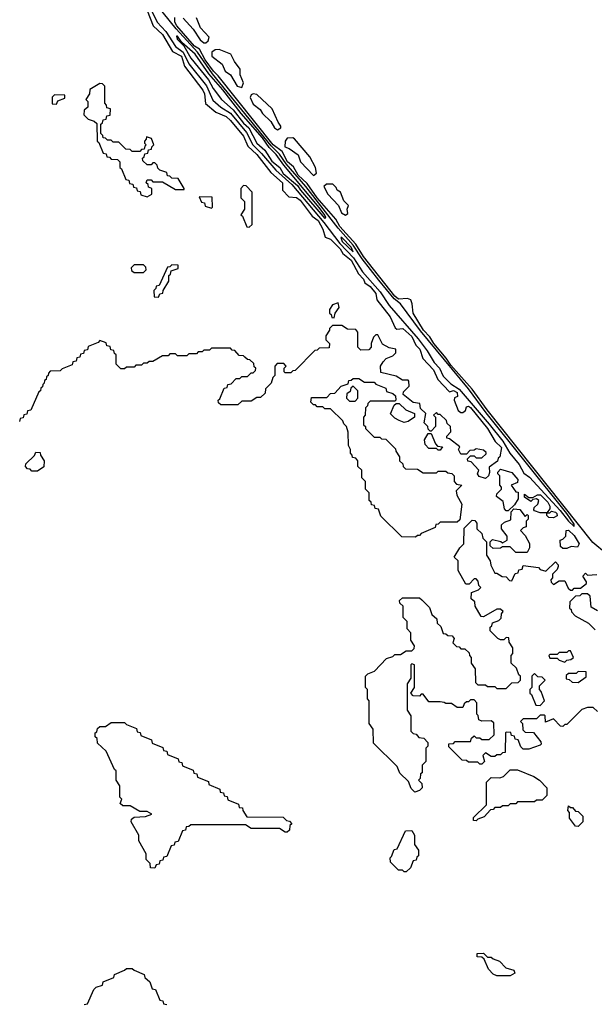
# Model space of a CAD drawing. Extents: x 2889633 to 3052318, y 540750 to 918690.
# Tile 336 of 656: x 2938370 to 2941411, y 764010 to 769217. Entities that reach past the tile are written whole.
import ezdxf

# ---------------------------------------------------------------- set-up
doc = ezdxf.new("R2010")
doc.units = 0

msp = doc.modelspace()

# ---------------------------------------------------------------- linework, layer by layer
at = {"layer": '0CON02XD'}
for points in [[(2941305, 766537.5), (2941305, 766550), (2941265, 766605.6), (2940838.1, 767138.1), (2940745, 767264.4), (2940490.9, 767570.9), (2940386, 767715), (2940350.9, 767740.8), (2940270.5, 767840.5), (2940182.2, 767952.2), (2940135.4, 768025), (2940055.6, 768115.6), (2939885, 768334.4), (2939779.6, 768455), (2939745.3, 768505.3), (2939700.2, 768550.2), (2939391.2, 768931.2), (2939310.9, 769045), (2939198.5, 769168.5), (2939056.4, 769345)], [(2939059.7, 769279.7), (2939097.1, 769205), (2939142.9, 769155), (2939195, 769076), (2939235.9, 769045.9), (2939264.6, 768984.6), (2939357.8, 768867.8), (2939392.1, 768792.1), (2939435, 768754), (2939485, 768722.5), (2939570.6, 768620.6), (2939604.3, 768555), (2939650.2, 768510.2), (2939725, 768421.4), (2939810.6, 768345), (2939979.5, 768145), (2940063.6, 768033.6), (2940137, 767957), (2940184, 767884), (2940277.3, 767777.3), (2940325.8, 767705), (2940479.2, 767529.2), (2940526.6, 767466.6), (2940562.9, 767405), (2940591.9, 767375), (2940611.5, 767331.5), (2940651.1, 767291.1), (2940695, 767263.3), (2940855, 767078.6), (2940927.5, 766987.5), (2940964.6, 766924.6), (2941012.9, 766865), (2941038.3, 766818.3), (2941068.7, 766798.7), (2941230.9, 766620.9), (2941274.5, 766564.5), (2941305, 766537.5)], [(2939045, 769266.2), (2939075.7, 769185.7), (2939125, 769138.8), (2939179.2, 769049.2), (2939225.7, 769025), (2939241.7, 768971.7), (2939338.8, 768845), (2939348, 768825), (2939353.6, 768773.6), (2939407.7, 768727.7), (2939462.5, 768705), (2939485, 768683.3), (2939555, 768601.2), (2939578.1, 768548.1), (2939625, 768503.8), (2939698.8, 768408.8), (2939760, 768355), (2939760, 768315), (2939795, 768280), (2939835, 768276.7), (2939855, 768262.5), (2939918, 768178), (2939949.2, 768155), (2939975, 768110), (2939987, 768067), (2940015, 768056.2), (2940065.8, 768005), (2940080.6, 767980.6), (2940123.8, 767945), (2940162.5, 767872.5), (2940190, 767845), (2940196.4, 767826.4), (2940225, 767806.2), (2940255, 767770), (2940260, 767735), (2940330, 767645), (2940357, 767587), (2940365, 767580), (2940397.5, 767585), (2940445, 767541.2), (2940466.2, 767496.2), (2940486.7, 767475), (2940502.5, 767425), (2940560, 767365), (2940583.6, 767313.6), (2940645, 767250), (2940665, 767256.2), (2940685.8, 767245), (2940687.5, 767225), (2940671.7, 767218.3), (2940670, 767205), (2940690.7, 767150.7), (2940705, 767140), (2940715, 767140), (2940728.8, 767151.2), (2940735, 767170), (2940745, 767172.5), (2940755, 767166), (2940846.2, 767055), (2940886.7, 766986.7), (2940918.8, 766955), (2940910, 766905), (2940901.7, 766898.3), (2940898.3, 766881.7), (2940855, 766850), (2940857, 766823), (2940850, 766805), (2940835, 766790), (2940800.7, 766800.7), (2940792.5, 766815), (2940800, 766835), (2940758.3, 766878.3), (2940741.7, 766881.7), (2940740, 766895), (2940745, 766900), (2940755, 766910), (2940775, 766910), (2940785, 766900), (2940815, 766900), (2940838.3, 766921.7), (2940838.3, 766928.3), (2940825, 766940), (2940785, 766947.5), (2940775, 766940), (2940751.7, 766938.3), (2940735, 766920), (2940705, 766920), (2940692.5, 766945), (2940698.3, 766958.3), (2940645, 767000), (2940630, 767005), (2940630, 767015), (2940651.7, 767038.3), (2940650, 767065), (2940631.7, 767081.7), (2940628.3, 767098.3), (2940595, 767130), (2940585, 767130), (2940575, 767140), (2940560, 767125), (2940570, 767115), (2940570, 767065), (2940548.3, 767041.7), (2940541.7, 767041.7), (2940531.7, 767051.7), (2940530, 767065), (2940510, 767085), (2940520, 767135), (2940491.7, 767161.7), (2940488.3, 767188.3), (2940453, 767193), (2940400, 767235), (2940401.7, 767248.3), (2940431.7, 767278.3), (2940430, 767305), (2940425, 767310), (2940395, 767310), (2940361.7, 767331.7), (2940281.7, 767351.7), (2940280, 767385), (2940293, 767407), (2940310, 767425), (2940345, 767440), (2940360, 767455), (2940360, 767475), (2940325, 767482.5), (2940290.7, 767500.7), (2940265, 767550), (2940255, 767550), (2940241.7, 767538.3), (2940230, 767505), (2940230, 767485), (2940218.3, 767471.7), (2940175, 767470), (2940160, 767485), (2940160, 767565), (2940148.3, 767578.3), (2940105, 767580), (2940075, 767600), (2940025, 767600), (2940010, 767585), (2940010, 767575), (2939990, 767545), (2939990, 767525), (2940010, 767505), (2940008.3, 767481.7), (2939955, 767480), (2939945, 767470), (2939931.7, 767468.3), (2939828.3, 767361.7), (2939815, 767360), (2939805, 767350), (2939775, 767350), (2939770, 767355), (2939770, 767375), (2939780, 767385), (2939768.3, 767398.3), (2939731.7, 767398.3), (2939720, 767385), (2939720, 767335), (2939710, 767325), (2939700, 767295), (2939670, 767265), (2939668.3, 767241.7), (2939645, 767220), (2939625, 767220), (2939595, 767200), (2939545, 767200), (2939525, 767180), (2939435, 767180), (2939421.7, 767191.7), (2939420, 767205), (2939428.3, 767211.7), (2939451.7, 767268.3), (2939468.3, 767271.7), (2939471.7, 767288.3), (2939488.3, 767291.7), (2939515, 767320), (2939535, 767320), (2939545, 767330), (2939575, 767330), (2939595, 767350), (2939605, 767350), (2939618.3, 767361.7), (2939620, 767375), (2939611.7, 767381.7), (2939608.3, 767398.3), (2939588.3, 767418.3), (2939575, 767420), (2939561.7, 767431.7)], [(2941475, 766392.5), (2941402.8, 766452.8), (2940843.1, 767153.1), (2940764.1, 767264.1), (2940650.9, 767390.9), (2940627.7, 767427.8), (2940560.8, 767505), (2940540.5, 767540.5), (2940506.4, 767575), (2940452, 767665), (2940447.5, 767715), (2940440, 767735), (2940423, 767743), (2940375, 767739.6), (2940354.8, 767754.8), (2940189.6, 767965), (2940149.6, 768029.6), (2940063.3, 768123.3), (2940042.2, 768162.2), (2939945, 768275.7), (2939891.2, 768351.2), (2939844.4, 768394.4), (2939819.2, 768439.2), (2939786.4, 768465), (2939759.7, 768519.7), (2939710.8, 768555), (2939420.6, 768920.6), (2939395, 768944.5), (2939351.8, 769005), (2939321.1, 769061.1), (2939295, 769076.9), (2939201.5, 769185), (2939191.5, 769205), (2939191.7, 769228.3)], [(2939235.6, 769225.6), (2939287.5, 769167.5), (2939325, 769111.2), (2939344.3, 769094.3), (2939355, 769094.3), (2939368, 769105), (2939373.3, 769125), (2939327.5, 769175), (2939305, 769227.5)], [(2939985, 768166.7), (2939989.2, 768170.8), (2939985, 768183.3), (2939955, 768223.8), (2939767.4, 768447.4), (2939726.5, 768505), (2939690.6, 768540.6), (2939655, 768592.9), (2939541.5, 768721.5), (2939445, 768847.1), (2939370.7, 768930.7), (2939299.4, 769035), (2939227.5, 769097.5), (2939205, 769130), (2939200, 769130), (2939203.8, 769115), (2939239.3, 769079.3), (2939275, 769014), (2939369.1, 768899.1), (2939393.7, 768853.7), (2939438.8, 768795), (2939500.3, 768740.3), (2939555, 768670), (2939582, 768645), (2939624.3, 768565), (2939666.5, 768526.5), (2939705, 768469.2), (2939746.2, 768435), (2939765, 768404.4), (2939840.8, 768340.8), (2939856, 768315), (2939985, 768166.7)], [(2939545, 768858.8), (2939553.6, 768883.6), (2939537.5, 768925), (2939537.5, 768955), (2939506.4, 768996.4), (2939487.5, 769035), (2939425, 769060), (2939405, 769057.1), (2939386.2, 769045), (2939386.2, 769025), (2939441.3, 768981.3), (2939456.7, 768945), (2939485.7, 768925.7), (2939521.2, 768865), (2939545, 768858.8)], [(2939045, 768280), (2939070, 768295), (2939070, 768325), (2939051.7, 768331.7), (2939050, 768345), (2939040, 768355), (2939045, 768370), (2939065, 768370), (2939075, 768360), (2939125, 768360), (2939195, 768320), (2939240, 768320), (2939240, 768325), (2939208.3, 768378.3), (2939175, 768380), (2939165, 768390), (2939151.7, 768391.7), (2939148.3, 768408.3), (2939111.7, 768421.7), (2939101.7, 768431.7), (2939098.3, 768448.3), (2939085, 768460), (2939075, 768460), (2939065, 768450), (2939045, 768450), (2939021.7, 768471.7), (2939020, 768485), (2939028.3, 768491.7), (2939031.7, 768508.3), (2939048.3, 768511.7), (2939051.7, 768528.3), (2939068.3, 768531.7), (2939070, 768545), (2939080, 768555), (2939068.3, 768588.3), (2939041.7, 768598.3), (2939040, 768585), (2939030, 768575), (2939030, 768565), (2939040, 768555), (2939031.7, 768548.3), (2939028.3, 768531.7), (2939015, 768530), (2939005, 768520), (2938965, 768520), (2938955, 768530), (2938931.7, 768531.7), (2938895, 768570), (2938865, 768570), (2938855, 768580), (2938835, 768580), (2938825, 768590), (2938811.7, 768591.7), (2938810, 768605), (2938800, 768615), (2938800, 768665), (2938808.3, 768671.7), (2938811.7, 768688.3), (2938828.3, 768691.7), (2938831.7, 768708.3), (2938848.3, 768711.7), (2938850, 768745), (2938831.7, 768751.7), (2938830, 768765), (2938820, 768775), (2938820, 768865), (2938808.3, 768878.3), (2938795, 768880), (2938741.7, 768848.3), (2938740, 768825), (2938720, 768795), (2938730, 768785), (2938730, 768755), (2938711.7, 768738.3), (2938710, 768715), (2938731.7, 768691.7), (2938765, 768680), (2938778.3, 768668.3), (2938780, 768575), (2938788.3, 768568.3), (2938811.7, 768511.7), (2938828.3, 768508.3), (2938831.7, 768491.7), (2938845, 768490), (2938855, 768480), (2938888.3, 768478.3), (2938900, 768465), (2938900, 768435), (2938908.3, 768428.3), (2938931.7, 768371.7), (2938948.3, 768368.3), (2938951.7, 768351.7), (2938968.3, 768348.3), (2938971.7, 768331.7), (2938988.3, 768328.3), (2938991.7, 768311.7), (2939008.3, 768308.3), (2939011.7, 768291.7), (2939045, 768280)], [(2938565, 768770), (2938571.7, 768788.3), (2938608.3, 768801.7), (2938608.3, 768818.3), (2938555, 768820), (2938541.7, 768808.3), (2938541.7, 768771.7), (2938565, 768770)], [(2939735, 768634.2), (2939752.5, 768645), (2939752.5, 768655), (2939737.5, 768675), (2939706.4, 768746.4), (2939625, 768822.5), (2939605, 768826), (2939595, 768820), (2939590, 768805), (2939605, 768770), (2939643.1, 768743.1), (2939655, 768721.2), (2939699.7, 768679.7), (2939718.8, 768645), (2939735, 768634.2)], [(2939925, 768394), (2939940, 768405), (2939936.1, 768436.1), (2939905, 768492.5), (2939825, 768587.5), (2939815, 768592.5), (2939785, 768590), (2939774, 768575), (2939772.5, 768545), (2939796.1, 768536.1), (2939843, 768503), (2939856.7, 768465), (2939925, 768394)], [(2939585, 768120), (2939600, 768135), (2939600, 768305), (2939568.3, 768338.3), (2939555, 768340), (2939540, 768325), (2939540, 768275), (2939560, 768255), (2939560, 768215), (2939540, 768185), (2939548.3, 768178.3), (2939571.7, 768121.7), (2939585, 768120)], [(2940095, 768183.3), (2940107, 768193), (2940102.5, 768215), (2940110, 768235), (2940085, 768260), (2940067.5, 768305), (2940050, 768315), (2940045, 768330), (2940027, 768347), (2939993, 768347), (2939980, 768335), (2940000, 768295), (2940057.5, 768235), (2940072.5, 768195), (2940095, 768183.3)], [(2939385, 768220), (2939390, 768225), (2939388.3, 768278.3), (2939320, 768280), (2939331.7, 768251.7), (2939348.3, 768248.3), (2939351.7, 768231.7), (2939385, 768220)], [(2940135, 767990), (2940123.3, 768015), (2940075, 768066), (2940070, 768065), (2940076.7, 768045), (2940135, 767990)], [(2939025, 767880), (2939040, 767895), (2939038.3, 767908.3), (2939025, 767920), (2938975, 767920), (2938960, 767905), (2938961.7, 767891.7), (2938975, 767880), (2939025, 767880)], [(2939105, 767750), (2939111.7, 767768.3), (2939128.3, 767771.7), (2939130, 767785), (2939160, 767835), (2939160, 767865), (2939168.3, 767871.7), (2939171.7, 767888.3), (2939208.3, 767901.7), (2939208.3, 767918.3), (2939175, 767920), (2939165, 767910), (2939151.7, 767908.3), (2939108.3, 767811.7), (2939091.7, 767808.3), (2939090, 767795), (2939080, 767785), (2939081.7, 767751.7), (2939105, 767750)], [(2940035, 767640), (2940040, 767665), (2940060, 767695), (2940055, 767720), (2940025, 767710), (2940010, 767685), (2940010, 767665), (2940018.3, 767658.3), (2940021.7, 767641.7), (2940035, 767640)], [(2939561.7, 767431.7), (2939555, 767440), (2939531.7, 767441.7), (2939508.3, 767468.3), (2939495, 767470), (2939485, 767480), (2939385, 767480), (2939375, 767470), (2939345, 767470), (2939335, 767460), (2939315, 767460), (2939305, 767450), (2939265, 767450), (2939255, 767440), (2939205, 767440), (2939195, 767450), (2939165, 767450), (2939155, 767440), (2939125, 767440), (2939075, 767410), (2939055, 767410), (2939045, 767400), (2939025, 767400), (2939015, 767390), (2938985, 767390), (2938975, 767380), (2938935, 767380), (2938925, 767370), (2938905, 767370), (2938880, 767395), (2938880, 767445), (2938871.7, 767451.7), (2938868.3, 767468.3), (2938851.7, 767471.7), (2938848.3, 767488.3), (2938831.7, 767491.7), (2938828.3, 767508.3), (2938795, 767520), (2938785, 767510), (2938731.7, 767488.3), (2938728.3, 767471.7), (2938711.7, 767468.3), (2938708.3, 767451.7), (2938691.7, 767448.3), (2938688.3, 767431.7), (2938671.7, 767428.3), (2938668.3, 767411.7), (2938651.7, 767408.3), (2938648.3, 767391.7), (2938595, 767370), (2938585, 767360), (2938531.7, 767358.3), (2938521.7, 767348.3), (2938520, 767335), (2938511.7, 767328.3), (2938510, 767315), (2938501.7, 767308.3), (2938500, 767295), (2938491.7, 767288.3), (2938490, 767275), (2938481.7, 767268.3), (2938480, 767255), (2938471.7, 767248.3), (2938428.3, 767151.7), (2938411.7, 767148.3), (2938408.3, 767131.7), (2938391.7, 767128.3), (2938388.3, 767111.7), (2938371.7, 767108.3), (2938368.3, 767091.7)], [(2940465, 766480), (2940391.7, 766481.7), (2940281.7, 766591.7), (2940268.3, 766628.3), (2940251.7, 766631.7), (2940248.3, 766648.3), (2940231.7, 766651.7), (2940230, 766665), (2940220, 766675), (2940220, 766715), (2940200, 766735), (2940200, 766775), (2940180, 766795), (2940180, 766835), (2940160, 766855), (2940160, 766885), (2940148.3, 766898.3), (2940131.7, 766901.7), (2940130, 766915), (2940120, 766925), (2940120, 766945), (2940110, 766965), (2940107.5, 767035), (2940100, 767065), (2940085, 767080), (2940080, 767095), (2940015, 767160), (2939985, 767160), (2939975, 767170), (2939945, 767170), (2939935, 767180), (2939925, 767180), (2939910, 767195), (2939915, 767220), (2939995, 767220), (2940015, 767240), (2940038.3, 767241.7), (2940071.7, 767278.3), (2940108.3, 767291.7), (2940111.7, 767308.3), (2940125, 767310), (2940135, 767320), (2940165, 767320), (2940195, 767300), (2940245, 767300), (2940255, 767290), (2940308.3, 767268.3), (2940311.7, 767251.7), (2940345, 767240), (2940358.3, 767228.3), (2940360, 767205), (2940355, 767200), (2940225, 767200), (2940211.7, 767188.3), (2940210, 767175), (2940200, 767165), (2940197.5, 767125), (2940190, 767115), (2940190, 767075), (2940200, 767065), (2940200, 767055), (2940245, 767010), (2940275, 767010), (2940285, 767000), (2940308.3, 766998.3), (2940358.3, 766948.3), (2940360, 766935), (2940380, 766905), (2940380, 766885), (2940398.3, 766868.3), (2940400, 766855), (2940411.7, 766841.7), (2940475, 766840), (2940505, 766820), (2940575, 766820), (2940585, 766830), (2940625, 766830), (2940635, 766820), (2940657, 766817), (2940670, 766805), (2940670, 766775), (2940681.7, 766761.7), (2940710, 766755), (2940680, 766725), (2940683, 766703), (2940710, 766655), (2940698.3, 766571.7), (2940685, 766560), (2940595, 766560), (2940585, 766550), (2940571.7, 766548.3), (2940568.3, 766531.7), (2940495, 766500), (2940485, 766490), (2940475, 766490), (2940465, 766480)], [(2940145, 767200), (2940160, 767215), (2940160, 767255), (2940135, 767280), (2940121.7, 767268.3), (2940118.3, 767251.7), (2940101.7, 767238.3), (2940100, 767215), (2940115, 767200), (2940145, 767200)], [(2940405, 767087.5), (2940378.3, 767098.3), (2940355, 767110), (2940333, 767133), (2940351.7, 767178.3), (2940361.7, 767188.3), (2940378.3, 767188.3), (2940413.9, 767153.9), (2940460, 767135), (2940460, 767115), (2940425, 767092.5), (2940405, 767087.5)], [(2940595, 766940), (2940585, 766940), (2940575, 766950), (2940535, 766950), (2940515, 766970), (2940512.5, 766995), (2940531.7, 767028.3), (2940548.3, 767028.3), (2940570, 766975), (2940581.7, 766961.7), (2940608.3, 766958.3), (2940595, 766940)], [(2938465, 766830), (2938435, 766830), (2938425, 766840), (2938411.7, 766841.7), (2938400, 766855), (2938401.7, 766868.3), (2938448.3, 766911.7), (2938455, 766930), (2938478.3, 766928.3), (2938480, 766915), (2938500, 766885), (2938498.3, 766851.7), (2938465, 766830)], [(2940955, 766620), (2940945, 766620), (2940935, 766630), (2940928.3, 766668.3), (2940892.5, 766695), (2940895, 766710), (2940920, 766735), (2940920, 766745), (2940910, 766755), (2940910, 766805), (2940900, 766815), (2940900, 766825), (2940915, 766840), (2940975, 766822.5), (2941006.7, 766785), (2941005, 766770), (2940970, 766755), (2940995, 766720), (2941008.3, 766718.3), (2941007, 766683), (2940988.3, 766651.7), (2940955, 766620)], [(2941195, 766583.3), (2941170, 766585), (2941160, 766595), (2941160, 766610), (2941125, 766610), (2941095, 766620), (2941090, 766625), (2941093, 766637), (2941112.5, 766655), (2941117.5, 766675), (2941105, 766682.5), (2941085, 766680), (2941075, 766670), (2941041.7, 766691.7), (2941041.7, 766708.3), (2941065, 766690), (2941085, 766690), (2941110, 766705), (2941126.2, 766705), (2941165.6, 766665), (2941175.8, 766645), (2941175, 766630), (2941160, 766610), (2941175, 766610), (2941185, 766617.5), (2941205, 766613.3), (2941213.3, 766605), (2941215, 766592.5), (2941195, 766583.3)], [(2941055, 766400), (2940995, 766400), (2940965, 766430), (2940925, 766430), (2940915, 766422.5), (2940875, 766420), (2940860, 766435), (2940860, 766455), (2940872.5, 766467.5), (2940917, 766457), (2940925, 766450), (2940950, 766465), (2940950, 766485), (2940920, 766525), (2940920, 766545), (2940935, 766560), (2940968.3, 766571.7), (2940970, 766615), (2940985, 766630), (2941017, 766627), (2941045, 766590), (2941055, 766600), (2941060, 766595), (2941060, 766575), (2941050, 766565), (2941050, 766535), (2941035, 766530), (2941020, 766515), (2941045, 766490), (2941067, 766447), (2941067.5, 766425), (2941055, 766400)], [(2941428.3, 765558.3), (2941405, 765580), (2941375, 765580), (2941345, 765570), (2941265, 765490), (2941255, 765490), (2941245, 765480), (2941231.7, 765481.7), (2941195, 765520), (2941151.7, 765501.7), (2941150, 765535), (2941145, 765540), (2941125, 765540), (2941105, 765520), (2941035, 765520), (2941020, 765505), (2941030, 765495), (2941031.7, 765461.7), (2941045, 765450), (2941088.3, 765448.3), (2941128.3, 765398.3), (2941130, 765385), (2941125, 765380), (2941065, 765360), (2941035, 765360), (2941021.7, 765371.7), (2941008.3, 765408.3), (2940991.7, 765411.7), (2940988.3, 765428.3), (2940971.7, 765431.7), (2940968.3, 765448.3), (2940945, 765450), (2940940, 765445), (2940938.3, 765341.7), (2940925, 765340), (2940915, 765330), (2940895, 765330), (2940885, 765320), (2940865, 765320), (2940835, 765340), (2940820, 765325), (2940830, 765295), (2940815, 765280), (2940805, 765280), (2940795, 765290), (2940745, 765290), (2940735, 765300), (2940711.7, 765301.7), (2940641.7, 765371.7), (2940641.7, 765388.3), (2940665, 765390), (2940675, 765400), (2940755, 765400), (2940761.7, 765418.3), (2940775, 765430), (2940785, 765420), (2940805, 765420), (2940815, 765410), (2940855, 765410), (2940880, 765435), (2940878.3, 765498.3), (2940865, 765510), (2940815, 765507.5), (2940800, 765515), (2940797, 765537), (2940790, 765545), (2940790, 765605), (2940775, 765620), (2940755, 765620), (2940745, 765610), (2940735, 765610), (2940721.7, 765598.3), (2940715, 765580), (2940685, 765580), (2940655, 765600), (2940625, 765600), (2940617, 765607), (2940595, 765610), (2940535, 765610), (2940505, 765650), (2940495, 765650), (2940485, 765640), (2940451.7, 765641.7), (2940440, 765655), (2940460, 765685), (2940460, 765805), (2940445, 765810), (2940440, 765805), (2940440, 765735), (2940420, 765705), (2940420, 765565), (2940440, 765535), (2940440, 765455), (2940451.7, 765441.7), (2940468.3, 765438.3), (2940481.7, 765421.7), (2940508.3, 765418.3), (2940530, 765395), (2940530, 765375), (2940520, 765365), (2940520, 765295), (2940500, 765275), (2940500, 765235), (2940491.7, 765228.3), (2940490, 765205), (2940480, 765195), (2940498.3, 765178.3), (2940500, 765155), (2940485, 765140), (2940461.7, 765131.7), (2940441.7, 765151.7), (2940428.3, 765188.3), (2940381.7, 765231.7), (2940368.3, 765268.3), (2940241.7, 765391.7), (2940240, 765465), (2940220, 765495), (2940220, 765615), (2940210, 765625), (2940210, 765675), (2940200, 765685), (2940200, 765745), (2940211.7, 765758.3), (2940248.3, 765771.7), (2940311.7, 765838.3), (2940345, 765850), (2940355, 765860), (2940385, 765860), (2940415, 765880), (2940445, 765880), (2940458.3, 765891.7), (2940460, 765905), (2940440, 765935), (2940440, 765975), (2940420, 765995), (2940420, 766035), (2940400, 766055), (2940400, 766115), (2940381.7, 766131.7), (2940380, 766145), (2940395, 766160), (2940485, 766160), (2940498.3, 766148.3), (2940538.3, 766108.3), (2940551.7, 766071.7), (2940578.3, 766048.3), (2940580, 766025), (2940598.3, 766008.3), (2940611.7, 765971.7), (2940625, 765970), (2940635, 765960), (2940658.3, 765958.3), (2940670, 765945), (2940661.7, 765921.7), (2940681.7, 765901.7), (2940695, 765900), (2940705, 765890), (2940725, 765890), (2940748.3, 765868.3), (2940750, 765855), (2940760, 765845), (2940760, 765815), (2940780, 765785), (2940781.7, 765711.7), (2940795, 765700), (2940835, 765700), (2940845, 765690), (2940885, 765690), (2940895, 765680), (2940945, 765680), (2940975, 765710), (2941008.3, 765711.7), (2941020, 765725), (2941020, 765745), (2941011.7, 765751.7), (2940998.3, 765788.3), (2940970, 765815), (2940970, 765855), (2940980, 765865), (2940980, 765895), (2940960, 765925), (2940958.3, 765948.3), (2940945, 765950), (2940931.7, 765938.3), (2940915, 765937.5), (2940900, 765945), (2940860, 765985), (2940860, 766005), (2940868.3, 766011.7), (2940871.7, 766028.3), (2940905, 766040), (2940918.3, 766051.7), (2940920, 766075), (2940928.3, 766088.3), (2940915, 766100), (2940895, 766100), (2940825, 766060), (2940811.7, 766061.7), (2940780, 766115), (2940778.3, 766138.3), (2940760, 766155), (2940761.7, 766188.3), (2940798.3, 766201.7), (2940810, 766215), (2940800, 766225), (2940797, 766247), (2940785, 766260), (2940775, 766260), (2940748.3, 766231.7), (2940731.7, 766231.7), (2940690, 766305), (2940690, 766355), (2940670, 766375), (2940700, 766425), (2940720, 766445), (2940721.7, 766528.3), (2940765, 766570), (2940778.3, 766568.3), (2940790, 766555), (2940790, 766525), (2940815, 766500), (2940820, 766475), (2940840, 766455), (2940840, 766385), (2940860, 766355), (2940863, 766333), (2940885, 766290), (2940895, 766290), (2940923, 766273), (2940945, 766270), (2940961.7, 766251.7), (2940975, 766250), (2940991.7, 766288.3), (2941008.3, 766291.7), (2941011.7, 766308.3), (2941028.3, 766311.7), (2941035, 766330), (2941115, 766320), (2941125, 766310), (2941155, 766300), (2941205, 766350), (2941220, 766335), (2941220, 766325), (2941215, 766310), (2941190, 766285), (2941190, 766265), (2941180, 766255), (2941181.7, 766241.7), (2941195, 766230), (2941225, 766250), (2941255, 766250), (2941271.7, 766211.7), (2941285, 766200), (2941295, 766200), (2941305, 766210), (2941338.3, 766211.7), (2941370, 766235), (2941370, 766245), (2941350, 766275), (2941365, 766290), (2941375, 766280), (2941425, 766283.8)], [(2941265, 766420), (2941245, 766420), (2941231.7, 766431.7), (2941230, 766465), (2941245, 766470), (2941260, 766485), (2941262.5, 766515), (2941275, 766517.5), (2941305, 766490), (2941330, 766445), (2941321.7, 766428.3), (2941288.3, 766431.7), (2941265, 766420)], [(2941428.3, 766091.7), (2941395, 766110), (2941388.3, 766168.3), (2941375, 766180), (2941345, 766180), (2941335, 766170), (2941311.7, 766168.3), (2941281.7, 766138.3), (2941280, 766105), (2941288.3, 766098.3), (2941290, 766085), (2941310, 766065), (2941380, 766025), (2941415, 765990)], [(2941255, 765820), (2941265, 765830), (2941287, 765833), (2941300, 765845), (2941285, 765880), (2941275, 765880), (2941265, 765870), (2941225, 765870), (2941215, 765860), (2941175, 765860), (2941170, 765855), (2941175, 765840), (2941215, 765840), (2941225, 765830), (2941255, 765820)], [(2941125, 765590), (2941147.5, 765615), (2941130, 765665), (2941120, 765675), (2941120, 765695), (2941150, 765725), (2941135, 765740), (2941111.7, 765741.7), (2941095, 765760), (2941080, 765745), (2941080, 765685), (2941070, 765675), (2941070, 765655), (2941078.3, 765648.3), (2941101.7, 765591.7), (2941125, 765590)], [(2941325, 765712.5), (2941368.3, 765741.7), (2941368.3, 765768.3), (2941325, 765770), (2941315, 765760), (2941275, 765760), (2941261.7, 765748.3), (2941261.7, 765731.7), (2941278.3, 765728.3), (2941293, 765713), (2941325, 765712.5)], [(2939085, 764730), (2939061.7, 764731.7), (2939060, 764755), (2939040, 764775), (2939040, 764805), (2939000, 764875), (2939000, 764905), (2938960, 764975), (2938961.7, 764988.3), (2938975, 765000), (2939035, 765002.5), (2939070, 765015), (2939045, 765030), (2939005, 765030), (2938955, 765060), (2938915, 765060), (2938901.7, 765071.7), (2938910, 765095), (2938900, 765105), (2938900, 765165), (2938880, 765195), (2938880, 765245), (2938871.7, 765251.7), (2938828.3, 765348.3), (2938781.7, 765391.7), (2938780, 765415), (2938770, 765425), (2938770, 765445), (2938778.3, 765451.7), (2938781.7, 765468.3), (2938795, 765480), (2938825, 765480), (2938855, 765500), (2938925, 765500), (2938935, 765490), (2938988.3, 765468.3), (2938991.7, 765451.7), (2939008.3, 765448.3), (2939011.7, 765431.7), (2939068.3, 765408.3), (2939071.7, 765391.7), (2939128.3, 765368.3), (2939131.7, 765351.7), (2939148.3, 765348.3), (2939151.7, 765331.7), (2939208.3, 765308.3), (2939211.7, 765291.7), (2939228.3, 765288.3), (2939231.7, 765271.7), (2939288.3, 765248.3), (2939291.7, 765231.7), (2939308.3, 765228.3), (2939311.7, 765211.7), (2939368.3, 765188.3), (2939371.7, 765171.7), (2939428.3, 765148.3), (2939431.7, 765131.7), (2939448.3, 765128.3), (2939451.7, 765111.7), (2939468.3, 765108.3), (2939471.7, 765091.7), (2939528.3, 765068.3), (2939531.7, 765051.7), (2939548.3, 765048.3), (2939550, 765035), (2939571.7, 765001.7), (2939765, 765000), (2939781.7, 764981.7), (2939798.3, 764978.3), (2939810, 764965), (2939800, 764955), (2939798.3, 764931.7), (2939785, 764920), (2939775, 764920), (2939745, 764940), (2939595, 764940), (2939565, 764960), (2939275, 764960), (2939265, 764950), (2939251.7, 764948.3), (2939248.3, 764931.7), (2939231.7, 764928.3), (2939208.3, 764871.7), (2939191.7, 764868.3), (2939188.3, 764851.7), (2939171.7, 764848.3), (2939148.3, 764791.7), (2939131.7, 764788.3), (2939128.3, 764771.7), (2939111.7, 764768.3), (2939108.3, 764751.7), (2939091.7, 764748.3), (2939085, 764730)], [(2940785, 764980), (2940771.7, 764981.7), (2940771.7, 764998.3), (2940840, 765065), (2940840, 765185), (2940865, 765210), (2940911.7, 765208.3), (2940930, 765215), (2940965, 765250), (2941005, 765250), (2941090, 765215), (2941120, 765195), (2941160, 765155), (2941160, 765115), (2941135, 765090), (2941105, 765090), (2941095, 765080), (2941005, 765080), (2940995, 765070), (2940965, 765070), (2940955, 765060), (2940925, 765060), (2940915, 765050), (2940885, 765050), (2940875, 765040), (2940861.7, 765038.3), (2940828.3, 765001.7), (2940795, 764990), (2940785, 764980)], [(2941325, 764950), (2941311.7, 764951.7), (2941280, 764995), (2941280, 765025), (2941270, 765035), (2941275, 765060), (2941285, 765050), (2941295, 765050), (2941311.7, 765031.7), (2941325, 765030), (2941350, 765005), (2941350, 764975), (2941325, 764950)], [(2940415, 764710), (2940405, 764710), (2940395, 764720), (2940375, 764720), (2940361.7, 764731.7), (2940331.7, 764761.7), (2940330, 764785), (2940338.3, 764791.7), (2940351.7, 764828.3), (2940368.3, 764831.7), (2940411.7, 764928.3), (2940445, 764930), (2940460, 764905), (2940460, 764855), (2940480, 764825), (2940480, 764795), (2940471.7, 764788.3), (2940468.3, 764771.7), (2940451.7, 764768.3), (2940438.3, 764731.7), (2940415, 764710)], [(2940965, 764160), (2940895, 764160), (2940875, 764170), (2940850, 764195), (2940828.3, 764248.3), (2940815, 764260), (2940791.7, 764261.7), (2940791.7, 764278.3), (2940825, 764280), (2940845, 764260), (2940865, 764260), (2940875, 764250), (2940908.3, 764238.3), (2940943, 764203), (2940985, 764190), (2940990, 764175), (2940965, 764160)], [(2938711.7, 764008.3), (2938728.3, 764011.7), (2938761.7, 764088.3), (2938775, 764100), (2938808.3, 764111.7), (2938811.7, 764128.3), (2938868.3, 764151.7), (2938871.7, 764168.3), (2938925, 764190), (2938935, 764200), (2938965, 764200), (2938975, 764190), (2939028.3, 764168.3), (2939031.7, 764151.7), (2939058.3, 764128.3), (2939071.7, 764091.7), (2939088.3, 764088.3), (2939111.7, 764031.7), (2939128.3, 764028.3), (2939131.7, 764011.7), (2939148.3, 764008.3)]]:
    msp.add_lwpolyline(points, dxfattribs=at)

doc.saveas('drawing.dxf')
